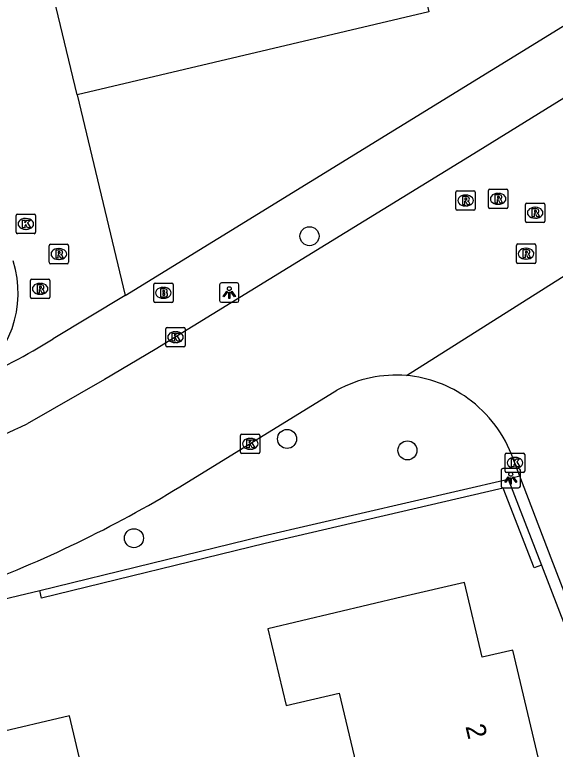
# Model space of a CAD drawing. Extents: x 157663 to 158496, y 379212 to 380934.
# Drawn here: x 158239.28 to 158267.07, y 380643.22 to 380680.97 of the extents above; entities that cross this region are included whole.
import ezdxf

# ---------------------------------------------------------------- set-up
doc = ezdxf.new("R2010")
doc.units = 0
for name, color, linetype in [('IMGEO_Boom', 7, 'Continuous'), ('IMGEO_Brandkraan', 7, 'Continuous'), ('IMGEO_Haag', 7, 'Continuous'), ('IMGEO_Kolk', 7, 'Continuous'), ('IMGEO_Lichtpunt', 7, 'Continuous'), ('IMGEO_Pand', 7, 'Continuous'), ('IMGEO_Pand_nummerreeks', 7, 'Continuous'), ('IMGEO_Rijbaan_lokaal_open', 7, 'Continuous'), ('IMGEO_Rioolput', 7, 'Continuous'), ('IMGEO_Voetpad_open', 7, 'Continuous')]:
    doc.layers.add(name, color=color, linetype=linetype)

msp = doc.modelspace()

# ---------------------------------------------------------------- linework, layer by layer
at = {"layer": 'IMGEO_Boom'}
for centre in [(158254.434, 380669.59), (158253.28, 380659.173), (158259.468, 380658.585), (158245.41, 380654.071)]:
    msp.add_circle(centre, 0.489, dxfattribs=at)
at = {"layer": 'IMGEO_Brandkraan'}
for p, q in [((158246.425, 380666.251), (158246.425, 380667.103)), ((158246.5, 380667.177), (158247.352, 380667.177)), ((158247.426, 380667.103), (158247.426, 380666.251)), ((158246.913, 380666.957), (158246.938, 380666.957)), ((158246.936, 380666.397), (158246.911, 380666.397)), ((158247.352, 380666.177), (158246.5, 380666.177))]:
    msp.add_line(p, q, dxfattribs=at)
for points in [[(158246.425, 380666.251), (158246.425, 380667.103)], [(158246.5, 380667.177), (158247.352, 380667.177)], [(158247.426, 380667.103), (158247.426, 380666.251)], [(158246.773, 380666.877), (158246.773, 380666.477), (158246.986, 380666.477)], [(158247.004, 380666.877), (158246.773, 380666.877)], [(158246.952, 380666.796), (158246.898, 380666.796), (158246.898, 380666.72)], [(158246.898, 380666.72), (158246.951, 380666.72)], [(158246.96, 380666.644), (158246.898, 380666.644), (158246.898, 380666.563)], [(158246.898, 380666.563), (158246.96, 380666.563)], [(158247.352, 380666.177), (158246.5, 380666.177)]]:
    msp.add_lwpolyline(points, dxfattribs=at)
for centre, radius, start, end in [((158246.502, 380667.101), 0.0765, 91.552, 178.448), ((158246.502, 380667.101), 0.0765, 91.552, 178.448), ((158247.35, 380667.101), 0.0765, 1.552, 88.448), ((158247.35, 380667.101), 0.0765, 1.552, 88.448), ((158246.953, 380666.758), 0.0379, 267.8285, 90.9355), ((158247.008, 380666.732), 0.145, 59.4692, 91.5367), ((158247.033, 380666.779), 0.0922, 285.5137, 58.1501), ((158246.961, 380666.603), 0.0404, 269.8759, 90.5077), ((158246.992, 380666.728), 0.251, 268.6676, 293.5347), ((158247.038, 380666.587), 0.105, 301.3115, 78.989), ((158246.502, 380666.253), 0.0765, 181.552, 268.448), ((158246.502, 380666.253), 0.0765, 181.552, 268.448), ((158247.35, 380666.253), 0.0765, 271.552, 358.448), ((158247.35, 380666.253), 0.0765, 271.552, 358.448)]:
    msp.add_arc(centre, radius, start, end, dxfattribs=at)
for centre, major_axis, ratio, start_param, end_param in [((158246.912, 380666.677), (-0.387, 0.002), 0.722429, 4.712389, 7.853982), ((158246.937, 380666.677), (-0.39, 0.002), 0.717154, 1.570796, 4.712389)]:
    msp.add_ellipse(centre, major_axis=major_axis, ratio=ratio, start_param=start_param, end_param=end_param, dxfattribs=at)
at = {"layer": 'IMGEO_Haag'}
msp.add_lwpolyline([(158266.359, 380652.693), (158265.986, 380652.548), (158264.393, 380656.642), (158252.147, 380653.798), (158240.661, 380650.992), (158240.566, 380651.381)], dxfattribs=at)
at = {"layer": 'IMGEO_Kolk'}
for p, q in [((158239.352, 380669.794), (158239.352, 380670.646)), ((158239.427, 380670.72), (158240.279, 380670.72)), ((158239.84, 380670.5), (158239.865, 380670.5)), ((158240.353, 380670.646), (158240.353, 380669.794)), ((158239.863, 380669.94), (158239.838, 380669.94)), ((158240.279, 380669.72), (158239.427, 380669.72)), ((158247.046, 380663.975), (158247.046, 380664.827)), ((158247.121, 380664.901), (158247.973, 380664.901)), ((158248.047, 380664.827), (158248.047, 380663.975)), ((158247.534, 380664.681), (158247.559, 380664.681)), ((158247.557, 380664.121), (158247.532, 380664.121)), ((158247.973, 380663.901), (158247.121, 380663.901)), ((158250.886, 380658.494), (158250.886, 380659.346)), ((158250.961, 380659.42), (158251.813, 380659.42)), ((158251.374, 380659.2), (158251.399, 380659.2)), ((158251.887, 380659.346), (158251.887, 380658.494)), ((158251.813, 380658.42), (158250.961, 380658.42)), ((158251.397, 380658.64), (158251.372, 380658.64)), ((158264.568, 380658.446), (158265.42, 380658.446)), ((158264.493, 380657.52), (158264.493, 380658.372)), ((158264.981, 380658.226), (158265.006, 380658.226)), ((158265.494, 380658.372), (158265.494, 380657.52)), ((158265.004, 380657.666), (158264.979, 380657.666)), ((158265.42, 380657.446), (158264.568, 380657.446))]:
    msp.add_line(p, q, dxfattribs=at)
for points in [[(158239.352, 380669.794), (158239.352, 380670.646)], [(158239.427, 380670.72), (158240.279, 380670.72)], [(158240.353, 380670.646), (158240.353, 380669.794)], [(158239.673, 380670.42), (158239.796, 380670.42), (158239.796, 380670.269), (158239.926, 380670.42), (158240.09, 380670.42), (158239.944, 380670.269), (158240.097, 380670.02), (158239.945, 380670.02), (158239.86, 380670.184), (158239.796, 380670.117), (158239.796, 380670.02), (158239.673, 380670.02), (158239.673, 380670.42)], [(158240.279, 380669.72), (158239.427, 380669.72)], [(158247.046, 380663.975), (158247.046, 380664.827)], [(158247.121, 380664.901), (158247.973, 380664.901)], [(158248.047, 380664.827), (158248.047, 380663.975)], [(158247.367, 380664.601), (158247.49, 380664.601), (158247.49, 380664.45), (158247.62, 380664.601), (158247.784, 380664.601), (158247.638, 380664.45), (158247.791, 380664.201), (158247.639, 380664.201), (158247.554, 380664.365), (158247.49, 380664.298), (158247.49, 380664.201), (158247.367, 380664.201), (158247.367, 380664.601)], [(158247.973, 380663.901), (158247.121, 380663.901)], [(158250.886, 380658.494), (158250.886, 380659.346)], [(158250.961, 380659.42), (158251.813, 380659.42)], [(158251.887, 380659.346), (158251.887, 380658.494)], [(158251.207, 380659.12), (158251.33, 380659.12), (158251.33, 380658.969), (158251.46, 380659.12), (158251.624, 380659.12), (158251.478, 380658.969), (158251.631, 380658.72), (158251.479, 380658.72), (158251.394, 380658.884), (158251.33, 380658.817), (158251.33, 380658.72), (158251.207, 380658.72), (158251.207, 380659.12)], [(158251.813, 380658.42), (158250.961, 380658.42)], [(158264.568, 380658.446), (158265.42, 380658.446)], [(158264.493, 380657.52), (158264.493, 380658.372)], [(158264.814, 380658.146), (158264.937, 380658.146), (158264.937, 380657.995), (158265.067, 380658.146), (158265.231, 380658.146), (158265.085, 380657.995), (158265.238, 380657.746), (158265.086, 380657.746), (158265.001, 380657.91), (158264.937, 380657.843), (158264.937, 380657.746), (158264.814, 380657.746), (158264.814, 380658.146)], [(158265.494, 380658.372), (158265.494, 380657.52)], [(158265.42, 380657.446), (158264.568, 380657.446)]]:
    msp.add_lwpolyline(points, dxfattribs=at)
for centre, start, end in [((158239.429, 380670.644), 91.552, 178.448), ((158239.429, 380670.644), 91.552, 178.448), ((158240.277, 380670.644), 1.552, 88.448), ((158240.277, 380670.644), 1.552, 88.448), ((158239.429, 380669.796), 181.552, 268.448), ((158239.429, 380669.796), 181.552, 268.448), ((158240.277, 380669.796), 271.552, 358.448), ((158240.277, 380669.796), 271.552, 358.448), ((158247.123, 380664.825), 91.552, 178.448), ((158247.123, 380664.825), 91.552, 178.448), ((158247.971, 380664.825), 1.552, 88.448), ((158247.971, 380664.825), 1.552, 88.448), ((158247.123, 380663.977), 181.552, 268.448), ((158247.123, 380663.977), 181.552, 268.448), ((158247.971, 380663.977), 271.552, 358.448), ((158247.971, 380663.977), 271.552, 358.448), ((158250.963, 380659.344), 91.552, 178.448), ((158250.963, 380659.344), 91.552, 178.448), ((158251.811, 380659.344), 1.552, 88.448), ((158251.811, 380659.344), 1.552, 88.448), ((158250.963, 380658.496), 181.552, 268.448), ((158250.963, 380658.496), 181.552, 268.448), ((158251.811, 380658.496), 271.552, 358.448), ((158251.811, 380658.496), 271.552, 358.448), ((158264.57, 380658.37), 91.552, 178.448), ((158264.57, 380658.37), 91.552, 178.448), ((158265.418, 380658.37), 1.552, 88.448), ((158265.418, 380658.37), 1.552, 88.448), ((158264.57, 380657.522), 181.552, 268.448), ((158264.57, 380657.522), 181.552, 268.448), ((158265.418, 380657.522), 271.552, 358.448), ((158265.418, 380657.522), 271.552, 358.448)]:
    msp.add_arc(centre, 0.0765, start, end, dxfattribs=at)
for centre, major_axis, ratio, start_param, end_param in [((158239.839, 380670.22), (-0.387, 0.002), 0.722429, 4.712389, 7.853982), ((158239.864, 380670.22), (-0.39, 0.002), 0.717154, 1.570796, 4.712389), ((158247.533, 380664.401), (-0.387, 0.002), 0.722429, 4.712389, 7.853982), ((158247.558, 380664.401), (-0.39, 0.002), 0.717154, 1.570796, 4.712389), ((158251.373, 380658.92), (-0.387, 0.002), 0.722429, 4.712389, 7.853982), ((158251.398, 380658.92), (-0.39, 0.002), 0.717154, 1.570796, 4.712389), ((158264.98, 380657.946), (-0.387, 0.002), 0.722429, 4.712389, 7.853982), ((158265.005, 380657.946), (-0.39, 0.002), 0.717154, 1.570796, 4.712389)]:
    msp.add_ellipse(centre, major_axis=major_axis, ratio=ratio, start_param=start_param, end_param=end_param, dxfattribs=at)
at = {"layer": 'IMGEO_Lichtpunt'}
for p, q in [((158249.812, 380667.098), (158249.812, 380666.291)), ((158249.812, 380667.098), (158249.812, 380666.291)), ((158250.714, 380667.193), (158249.906, 380667.193)), ((158250.714, 380667.193), (158249.906, 380667.193)), ((158250.808, 380666.291), (158250.808, 380667.098)), ((158250.808, 380666.291), (158250.808, 380667.098)), ((158249.906, 380666.197), (158250.714, 380666.197)), ((158249.906, 380666.197), (158250.714, 380666.197)), ((158265.182, 380657.655), (158264.374, 380657.655)), ((158265.182, 380657.655), (158264.374, 380657.655)), ((158264.28, 380657.56), (158264.28, 380656.753)), ((158264.28, 380657.56), (158264.28, 380656.753)), ((158265.276, 380656.753), (158265.276, 380657.56)), ((158265.276, 380656.753), (158265.276, 380657.56)), ((158264.374, 380656.659), (158265.182, 380656.659)), ((158264.374, 380656.659), (158265.182, 380656.659))]:
    msp.add_line(p, q, dxfattribs=at)
for points in [[(158250.186, 380666.762), (158250.225, 380666.734), (158250.037, 380666.472), (158249.999, 380666.499), (158250.186, 380666.762)], [(158250.288, 380666.714), (158250.335, 380666.714), (158250.335, 380666.392), (158250.288, 380666.392), (158250.288, 380666.714)], [(158250.398, 380666.734), (158250.436, 380666.761), (158250.623, 380666.499), (158250.584, 380666.471), (158250.398, 380666.734)], [(158264.654, 380657.224), (158264.693, 380657.196), (158264.505, 380656.934), (158264.467, 380656.961), (158264.654, 380657.224)], [(158264.756, 380657.176), (158264.803, 380657.176), (158264.803, 380656.854), (158264.756, 380656.854), (158264.756, 380657.176)], [(158264.866, 380657.196), (158264.904, 380657.223), (158265.091, 380656.961), (158265.052, 380656.933), (158264.866, 380657.196)]]:
    msp.add_lwpolyline(points, dxfattribs=at)
for centre in [(158250.311, 380666.896), (158264.779, 380657.358)]:
    msp.add_circle(centre, 0.0994, dxfattribs=at)
for centre, start, end in [((158249.906, 380667.098), 90, 180), ((158249.906, 380667.098), 90, 180), ((158250.714, 380667.098), 0, 90), ((158250.714, 380667.098), 0, 90), ((158249.906, 380666.291), 180, 270), ((158249.906, 380666.291), 180, 270), ((158250.714, 380666.291), 270, 0), ((158250.714, 380666.291), 270, 360), ((158264.374, 380657.56), 90, 180), ((158264.374, 380657.56), 90, 180), ((158265.182, 380657.56), 0, 90), ((158265.182, 380657.56), 0, 90), ((158264.374, 380656.753), 180, 270), ((158264.374, 380656.753), 180, 270), ((158265.182, 380656.753), 270, 0), ((158265.182, 380656.753), 270, 360)]:
    msp.add_arc(centre, 0.0946, start, end, dxfattribs=at)
at = {"layer": 'IMGEO_Pand'}
for points in [[(158242.491, 380676.861), (158241.085, 380682.714)], [(158260.316, 380682.206), (158260.571, 380681.12), (158242.491, 380676.861)], [(158266.508, 380641.458), (158264.89, 380648.323), (158263.315, 380647.952), (158262.407, 380651.804), (158259.217, 380651.052), (158252.295, 380649.421), (158253.226, 380645.468), (158255.967, 380646.114), (158257.561, 380639.351)], [(158230.245, 380635.262), (158230.882, 380632.766), (158234.623, 380633.648), (158234.37, 380634.72), (158243.974, 380636.984), (158243.245, 380640.078), (158242.098, 380644.944), (158238.15, 380644.014), (158237.926, 380644.965), (158232.126, 380643.598), (158232.902, 380640.304), (158229.248, 380639.442)]]:
    msp.add_lwpolyline(points, dxfattribs=at)
at = {"layer": 'IMGEO_Rijbaan_lokaal_open'}
for points in [[(158280.194, 380684.478), (158268.424, 380677.249), (158268.233, 380677.131), (158263.098, 380673.967), (158246.494, 380663.768), (158243.889, 380662.222), (158239.92, 380659.948)], [(158242.491, 380676.861), (158244.961, 380666.536)], [(158259.413, 380662.428), (158269.209, 380668.62)], [(158244.961, 380666.536), (158241.255, 380664.317)], [(158247.773, 380656.714), (158255.847, 380661.679)], [(158265.25, 380657.252), (158264.905, 380658.157)], [(158278.213, 380614.328), (158277.479, 380617.972), (158275.399, 380626.75), (158274.89, 380628.688), (158273.069, 380635.27), (158271.067, 380641.515), (158268.951, 380647.635), (158268.233, 380649.501), (158266.856, 380653.04), (158265.25, 380657.252)]]:
    msp.add_lwpolyline(points, dxfattribs=at)
for centre, radius, start, end in [((158233.945, 380666.675), 5.511, 304.0846, 17.3147), ((158225.077, 380690.119), 30.454, 293.1181, 302.0886), ((158258.874, 380656.129), 6.322, 85.1134, 118.6105), ((158258.879, 380656.149), 6.302, 54.1519, 85.1345), ((158258.703, 380655.913), 6.596, 19.8874, 54.1122), ((158210.455, 380723.657), 70.193, 285.62446, 294.82023), ((158215.577, 380709.566), 61.886, 290.21525, 301.3483)]:
    msp.add_arc(centre, radius, start, end, dxfattribs=at)
at = {"layer": 'IMGEO_Rioolput'}
for p, q in [((158263.704, 380672.012), (158264.556, 380672.012)), ((158261.956, 380670.997), (158261.956, 380671.849)), ((158262.031, 380671.923), (158262.883, 380671.923)), ((158262.444, 380671.703), (158262.469, 380671.703)), ((158262.957, 380671.849), (158262.957, 380670.997)), ((158263.629, 380671.086), (158263.629, 380671.938)), ((158264.117, 380671.792), (158264.142, 380671.792)), ((158264.63, 380671.938), (158264.63, 380671.086)), ((158265.607, 380671.294), (158266.459, 380671.294)), ((158262.883, 380670.923), (158262.031, 380670.923)), ((158262.467, 380671.143), (158262.442, 380671.143)), ((158264.556, 380671.012), (158263.704, 380671.012)), ((158264.14, 380671.232), (158264.115, 380671.232)), ((158265.532, 380670.368), (158265.532, 380671.22)), ((158266.02, 380671.074), (158266.045, 380671.074)), ((158266.533, 380671.22), (158266.533, 380670.368)), ((158266.043, 380670.514), (158266.018, 380670.514)), ((158266.459, 380670.294), (158265.607, 380670.294)), ((158241.05, 380668.247), (158241.05, 380669.099)), ((158241.125, 380669.173), (158241.977, 380669.173)), ((158242.051, 380669.099), (158242.051, 380668.247)), ((158265.067, 380668.263), (158265.067, 380669.115)), ((158265.142, 380669.189), (158265.994, 380669.189)), ((158265.555, 380668.969), (158265.58, 380668.969)), ((158266.068, 380669.115), (158266.068, 380668.263)), ((158241.538, 380668.953), (158241.563, 380668.953)), ((158241.561, 380668.393), (158241.536, 380668.393)), ((158265.578, 380668.409), (158265.553, 380668.409)), ((158241.977, 380668.173), (158241.125, 380668.173)), ((158265.994, 380668.189), (158265.142, 380668.189)), ((158240.09, 380666.461), (158240.09, 380667.313)), ((158240.165, 380667.387), (158241.017, 380667.387)), ((158240.578, 380667.167), (158240.603, 380667.167)), ((158241.091, 380667.313), (158241.091, 380666.461)), ((158241.017, 380666.387), (158240.165, 380666.387)), ((158240.601, 380666.607), (158240.576, 380666.607))]:
    msp.add_line(p, q, dxfattribs=at)
for points in [[(158263.704, 380672.012), (158264.556, 380672.012)], [(158261.956, 380670.997), (158261.956, 380671.849)], [(158262.031, 380671.923), (158262.883, 380671.923)], [(158262.545, 380671.621), (158262.293, 380671.623), (158262.293, 380671.223)], [(158262.957, 380671.849), (158262.957, 380670.997)], [(158263.629, 380671.086), (158263.629, 380671.938)], [(158264.218, 380671.71), (158263.966, 380671.712), (158263.966, 380671.312)], [(158264.144, 380671.631), (158264.09, 380671.631), (158264.09, 380671.55)], [(158264.63, 380671.938), (158264.63, 380671.086)], [(158262.293, 380671.223), (158262.417, 380671.223), (158262.417, 380671.385), (158262.428, 380671.385)], [(158262.471, 380671.542), (158262.417, 380671.542), (158262.417, 380671.461)], [(158262.417, 380671.461), (158262.469, 380671.461)], [(158262.475, 380671.356), (158262.546, 380671.223), (158262.686, 380671.223), (158262.621, 380671.349)], [(158263.966, 380671.312), (158264.09, 380671.312), (158264.09, 380671.474), (158264.101, 380671.474)], [(158264.09, 380671.55), (158264.142, 380671.55)], [(158264.148, 380671.445), (158264.219, 380671.312), (158264.359, 380671.312), (158264.294, 380671.438)], [(158265.607, 380671.294), (158266.459, 380671.294)], [(158262.883, 380670.923), (158262.031, 380670.923)], [(158264.556, 380671.012), (158263.704, 380671.012)], [(158265.532, 380670.368), (158265.532, 380671.22)], [(158266.121, 380670.992), (158265.869, 380670.994), (158265.869, 380670.594)], [(158266.047, 380670.913), (158265.993, 380670.913), (158265.993, 380670.832)], [(158266.533, 380671.22), (158266.533, 380670.368)], [(158265.869, 380670.594), (158265.993, 380670.594), (158265.993, 380670.756), (158266.004, 380670.756)], [(158265.993, 380670.832), (158266.045, 380670.832)], [(158266.051, 380670.727), (158266.122, 380670.594), (158266.262, 380670.594), (158266.197, 380670.72)], [(158266.459, 380670.294), (158265.607, 380670.294)], [(158241.05, 380668.247), (158241.05, 380669.099)], [(158241.125, 380669.173), (158241.977, 380669.173)], [(158242.051, 380669.099), (158242.051, 380668.247)], [(158265.067, 380668.263), (158265.067, 380669.115)], [(158265.142, 380669.189), (158265.994, 380669.189)], [(158266.068, 380669.115), (158266.068, 380668.263)], [(158241.639, 380668.871), (158241.387, 380668.873), (158241.387, 380668.473)], [(158241.387, 380668.473), (158241.511, 380668.473), (158241.511, 380668.635), (158241.522, 380668.635)], [(158241.565, 380668.792), (158241.511, 380668.792), (158241.511, 380668.711)], [(158241.511, 380668.711), (158241.563, 380668.711)], [(158241.569, 380668.606), (158241.64, 380668.473), (158241.78, 380668.473), (158241.715, 380668.599)], [(158265.656, 380668.887), (158265.404, 380668.889), (158265.404, 380668.489)], [(158265.404, 380668.489), (158265.528, 380668.489), (158265.528, 380668.651), (158265.539, 380668.651)], [(158265.582, 380668.808), (158265.528, 380668.808), (158265.528, 380668.727)], [(158265.528, 380668.727), (158265.58, 380668.727)], [(158265.586, 380668.622), (158265.657, 380668.489), (158265.797, 380668.489), (158265.732, 380668.615)], [(158241.977, 380668.173), (158241.125, 380668.173)], [(158265.994, 380668.189), (158265.142, 380668.189)], [(158240.09, 380666.461), (158240.09, 380667.313)], [(158240.165, 380667.387), (158241.017, 380667.387)], [(158240.679, 380667.085), (158240.427, 380667.087), (158240.427, 380666.687)], [(158241.091, 380667.313), (158241.091, 380666.461)], [(158240.427, 380666.687), (158240.551, 380666.687), (158240.551, 380666.849), (158240.562, 380666.849)], [(158240.605, 380667.006), (158240.551, 380667.006), (158240.551, 380666.925)], [(158240.551, 380666.925), (158240.603, 380666.925)], [(158240.609, 380666.82), (158240.68, 380666.687), (158240.82, 380666.687), (158240.755, 380666.813)], [(158241.017, 380666.387), (158240.165, 380666.387)]]:
    msp.add_lwpolyline(points, dxfattribs=at)
for centre, radius, start, end in [((158263.706, 380671.936), 0.0765, 91.552, 178.448), ((158263.706, 380671.936), 0.0765, 91.552, 178.448), ((158264.554, 380671.936), 0.0765, 1.552, 88.448), ((158264.554, 380671.936), 0.0765, 1.552, 88.448), ((158262.033, 380671.847), 0.0765, 91.552, 178.448), ((158262.033, 380671.847), 0.0765, 91.552, 178.448), ((158262.544, 380671.511), 0.109, 350.3612, 89.416), ((158262.881, 380671.847), 0.0765, 1.552, 88.448), ((158262.881, 380671.847), 0.0765, 1.552, 88.448), ((158264.15, 380671.535), 0.0964, 77.0061, 93.1865), ((158264.164, 380671.592), 0.0378, 276.6634, 79.6772), ((158264.217, 380671.6), 0.109, 350.3612, 89.416), ((158262.427, 380671.332), 0.0533, 26.0293, 88.6989), ((158262.453, 380671.65), 0.19, 274.7715, 282.9687), ((158262.477, 380671.446), 0.0964, 77.0061, 93.1865), ((158262.491, 380671.503), 0.0378, 276.6634, 79.6772), ((158262.542, 380671.511), 0.112, 277.5842, 350.9817), ((158262.526, 380671.296), 0.108, 29.5134, 73.7905), ((158264.1, 380671.421), 0.0533, 26.0293, 88.6989), ((158264.126, 380671.739), 0.19, 274.7715, 282.9687), ((158264.215, 380671.6), 0.112, 277.5842, 350.9817), ((158264.199, 380671.385), 0.108, 29.5134, 73.7905), ((158265.609, 380671.218), 0.0765, 91.552, 178.448), ((158265.609, 380671.218), 0.0765, 91.552, 178.448), ((158266.457, 380671.218), 0.0765, 1.552, 88.448), ((158266.457, 380671.218), 0.0765, 1.552, 88.448), ((158262.033, 380670.999), 0.0765, 181.552, 268.448), ((158262.033, 380670.999), 0.0765, 181.552, 268.448), ((158262.881, 380670.999), 0.0765, 271.552, 358.448), ((158262.881, 380670.999), 0.0765, 271.552, 358.448), ((158263.706, 380671.088), 0.0765, 181.552, 268.448), ((158263.706, 380671.088), 0.0765, 181.552, 268.448), ((158264.554, 380671.088), 0.0765, 271.552, 358.448), ((158264.554, 380671.088), 0.0765, 271.552, 358.448), ((158266.053, 380670.817), 0.0964, 77.0061, 93.1865), ((158266.067, 380670.874), 0.0378, 276.6634, 79.6772), ((158266.12, 380670.882), 0.109, 350.3612, 89.416), ((158266.118, 380670.882), 0.112, 277.5842, 350.9817), ((158266.003, 380670.703), 0.0533, 26.0293, 88.6989), ((158266.029, 380671.021), 0.19, 274.7715, 282.9687), ((158266.102, 380670.667), 0.108, 29.5134, 73.7905), ((158265.609, 380670.37), 0.0765, 181.552, 268.448), ((158265.609, 380670.37), 0.0765, 181.552, 268.448), ((158266.457, 380670.37), 0.0765, 271.552, 358.448), ((158266.457, 380670.37), 0.0765, 271.552, 358.448), ((158241.127, 380669.097), 0.0765, 91.552, 178.448), ((158241.127, 380669.097), 0.0765, 91.552, 178.448), ((158241.975, 380669.097), 0.0765, 1.552, 88.448), ((158241.975, 380669.097), 0.0765, 1.552, 88.448), ((158265.144, 380669.113), 0.0765, 91.552, 178.448), ((158265.144, 380669.113), 0.0765, 91.552, 178.448), ((158265.992, 380669.113), 0.0765, 1.552, 88.448), ((158265.992, 380669.113), 0.0765, 1.552, 88.448), ((158241.521, 380668.582), 0.0533, 26.0293, 88.6989), ((158241.547, 380668.9), 0.19, 274.7715, 282.9687), ((158241.571, 380668.696), 0.0964, 77.0061, 93.1865), ((158241.585, 380668.753), 0.0378, 276.6634, 79.6772), ((158241.638, 380668.761), 0.109, 350.3612, 89.416), ((158241.636, 380668.761), 0.112, 277.5842, 350.9817), ((158241.62, 380668.546), 0.108, 29.5134, 73.7905), ((158265.538, 380668.598), 0.0533, 26.0293, 88.6989), ((158265.564, 380668.916), 0.19, 274.7715, 282.9687), ((158265.588, 380668.712), 0.0964, 77.0061, 93.1865), ((158265.602, 380668.769), 0.0378, 276.6634, 79.6772), ((158265.655, 380668.777), 0.109, 350.3612, 89.416), ((158265.653, 380668.777), 0.112, 277.5842, 350.9817), ((158265.637, 380668.562), 0.108, 29.5134, 73.7905), ((158241.127, 380668.249), 0.0765, 181.552, 268.448), ((158241.127, 380668.249), 0.0765, 181.552, 268.448), ((158241.975, 380668.249), 0.0765, 271.552, 358.448), ((158241.975, 380668.249), 0.0765, 271.552, 358.448), ((158265.144, 380668.265), 0.0765, 181.552, 268.448), ((158265.144, 380668.265), 0.0765, 181.552, 268.448), ((158265.992, 380668.265), 0.0765, 271.552, 358.448), ((158265.992, 380668.265), 0.0765, 271.552, 358.448), ((158240.167, 380667.311), 0.0765, 91.552, 178.448), ((158240.167, 380667.311), 0.0765, 91.552, 178.448), ((158240.678, 380666.975), 0.109, 350.3612, 89.416), ((158241.015, 380667.311), 0.0765, 1.552, 88.448), ((158241.015, 380667.311), 0.0765, 1.552, 88.448), ((158240.561, 380666.796), 0.0533, 26.0293, 88.6989), ((158240.587, 380667.114), 0.19, 274.7715, 282.9687), ((158240.611, 380666.91), 0.0964, 77.0061, 93.1865), ((158240.625, 380666.967), 0.0378, 276.6634, 79.6772), ((158240.676, 380666.975), 0.112, 277.5842, 350.9817), ((158240.66, 380666.76), 0.108, 29.5134, 73.7905), ((158240.167, 380666.463), 0.0765, 181.552, 268.448), ((158240.167, 380666.463), 0.0765, 181.552, 268.448), ((158241.015, 380666.463), 0.0765, 271.552, 358.448), ((158241.015, 380666.463), 0.0765, 271.552, 358.448)]:
    msp.add_arc(centre, radius, start, end, dxfattribs=at)
for centre, major_axis, ratio, start_param, end_param in [((158262.443, 380671.423), (-0.387, 0.002), 0.722429, 4.712389, 7.853982), ((158262.468, 380671.423), (-0.39, 0.002), 0.717154, 1.570796, 4.712389), ((158264.116, 380671.512), (-0.387, 0.002), 0.722429, 4.712389, 7.853982), ((158264.141, 380671.512), (-0.39, 0.002), 0.717154, 1.570796, 4.712389), ((158266.019, 380670.794), (-0.387, 0.002), 0.722429, 4.712389, 7.853982), ((158266.044, 380670.794), (-0.39, 0.002), 0.717154, 1.570796, 4.712389), ((158265.554, 380668.689), (-0.387, 0.002), 0.722429, 4.712389, 7.853982), ((158265.579, 380668.689), (-0.39, 0.002), 0.717154, 1.570796, 4.712389), ((158241.537, 380668.673), (-0.387, 0.002), 0.722429, 4.712389, 7.853982), ((158241.562, 380668.673), (-0.39, 0.002), 0.717154, 1.570796, 4.712389), ((158240.577, 380666.887), (-0.387, 0.002), 0.722429, 4.712389, 7.853982), ((158240.602, 380666.887), (-0.39, 0.002), 0.717154, 1.570796, 4.712389)]:
    msp.add_ellipse(centre, major_axis=major_axis, ratio=ratio, start_param=start_param, end_param=end_param, dxfattribs=at)
at = {"layer": 'IMGEO_Voetpad_open'}
for points in [[(158244.961, 380666.536), (158268.56, 380681.046), (158278.546, 380687.175), (158281.278, 380688.781)], [(158240.566, 380651.381), (158252.054, 380654.187), (158264.64, 380657.11)], [(158265.25, 380657.252), (158264.64, 380657.11)], [(158264.64, 380657.11), (158266.359, 380652.693)], [(158266.359, 380652.693), (158268.423, 380647.352), (158270.472, 380641.386), (158272.481, 380635.085), (158274.294, 380628.549), (158274.835, 380626.514), (158276.868, 380617.835), (158277.607, 380614.209)], [(158184.083, 380637.656), (158204.018, 380642.406), (158227.242, 380648.21), (158230.925, 380649.086), (158240.566, 380651.381)]]:
    msp.add_lwpolyline(points, dxfattribs=at)

# ---------------------------------------------------------------- texts
at = {"layer": 'IMGEO_Pand_nummerreeks'}
msp.add_text('2', height=1, rotation=283.2638, dxfattribs=at).set_placement((158262.443, 380644.408))

doc.saveas('drawing.dxf')
